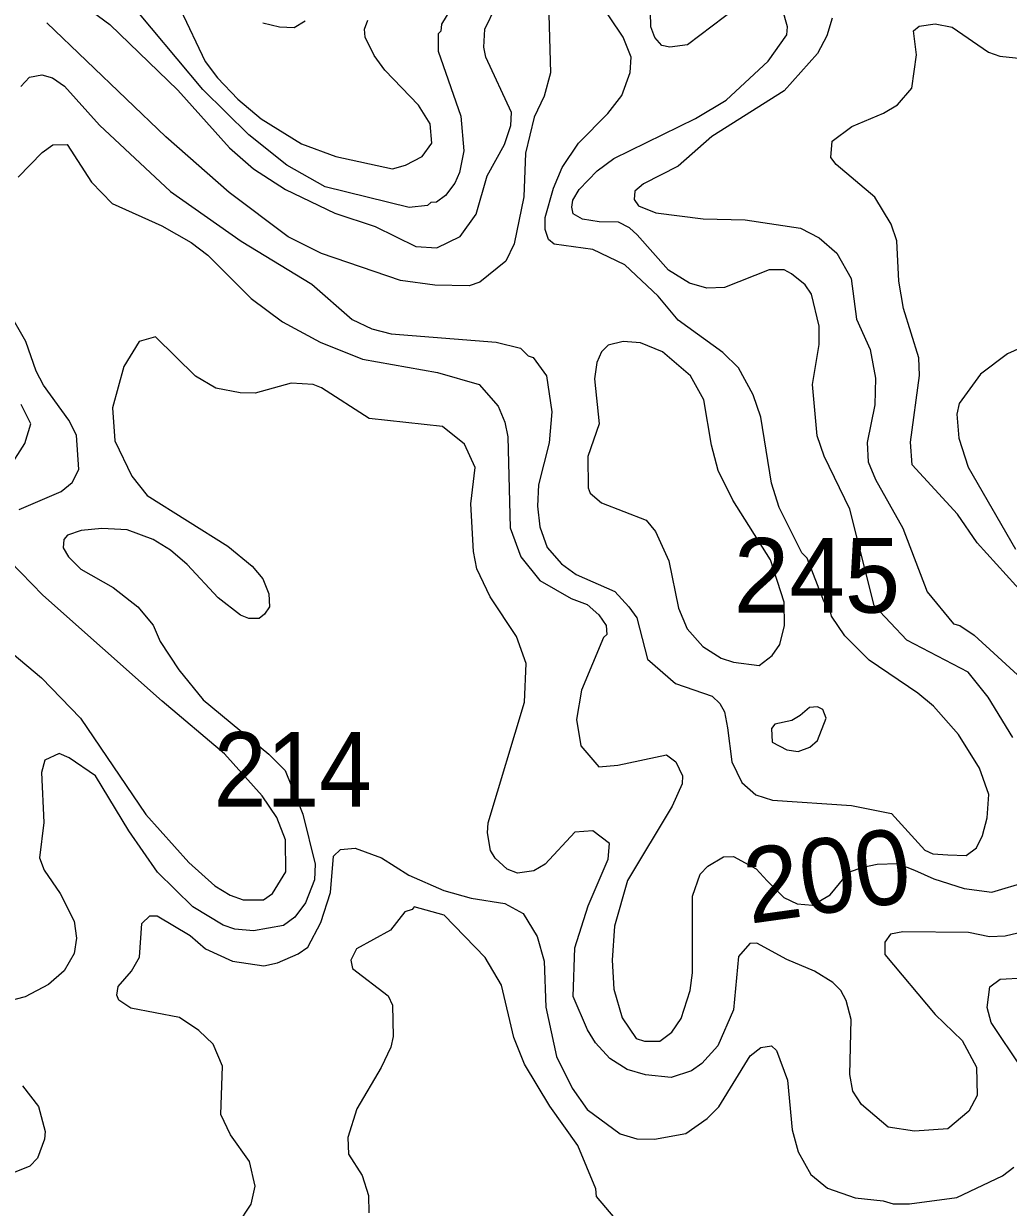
# Model space of a CAD drawing. Extents: x 673.3 to 698.5, y 6984.3 to 7012.3.
# Drawn here: x 694.233 to 695.289, y 7004.553 to 7005.822 of the extents above; entities that cross this region are included whole.
import ezdxf
from ezdxf.enums import TextEntityAlignment as Align

# ---------------------------------------------------------------- set-up
doc = ezdxf.new("R2010")
doc.units = 0
doc.header["$LTSCALE"] = 0.032
doc.layers.add('1', color=7, linetype='Continuous', lineweight=25)
doc.layers.add('2', color=7, linetype='Continuous', lineweight=13)
doc.layers.add('21', color=7, linetype='Continuous')
doc.layers.add('61', color=7, linetype='Continuous')

msp = doc.modelspace()

# ---------------------------------------------------------------- linework, layer by layer
at = {"layer": '1'}
for points in [[(694.9975, 7005.8394), (694.9446, 7005.7994), (694.9256, 7005.7967), (694.917, 7005.7987), (694.9097, 7005.8073), (694.9052, 7005.8185), (694.9045, 7005.8515)], [(694.4005, 7005.8379), (694.4273, 7005.7815), (694.4405, 7005.7639), (694.4625, 7005.7411), (694.4874, 7005.7201), (694.5309, 7005.6931), (694.5674, 7005.6797), (694.6283, 7005.6664), (694.6424, 7005.6702), (694.6601, 7005.6795), (694.6706, 7005.6941), (694.6688, 7005.7147), (694.6563, 7005.7345), (694.6202, 7005.772), (694.6087, 7005.788), (694.599, 7005.8075), (694.5983, 7005.816), (694.6019, 7005.8258)], [(694.8655, 7005.6776), (694.9531, 7005.7205), (694.986, 7005.74), (695.0312, 7005.7817), (695.0511, 7005.8102), (695.0518, 7005.8187), (695.0466, 7005.8376)], [(694.2268, 7005.6575), (694.2526, 7005.684), (694.2642, 7005.6921), (694.2793, 7005.6925), (694.3057, 7005.652)], [(695.2935, 7005.057), (695.267, 7005.1002), (695.2457, 7005.127), (695.1799, 7005.1613), (695.1448, 7005.1985), (695.1189, 7005.3016), (695.0912, 7005.3586), (695.0837, 7005.3802), (695.0787, 7005.4351), (695.086, 7005.4782), (695.086, 7005.4978), (695.0777, 7005.5321), (695.0709, 7005.542), (695.0562, 7005.5537), (695.0482, 7005.558), (695.0323, 7005.558), (694.9843, 7005.5393), (694.9655, 7005.5386), (694.9467, 7005.544), (694.9244, 7005.5577), (694.8905, 7005.5955), (694.8823, 7005.6032), (694.8705, 7005.6091), (694.8501, 7005.6095), (694.8321, 7005.6123), (694.8221, 7005.6182), (694.8207, 7005.6254), (694.8218, 7005.6327), (694.8286, 7005.6442), (694.8478, 7005.6642), (694.8655, 7005.6776)], [(694.3057, 7005.652), (694.3277, 7005.6291), (694.3811, 7005.6052), (694.4123, 7005.5875), (694.4302, 7005.5738), (694.4766, 7005.5274), (694.5105, 7005.5026), (694.5506, 7005.4805), (694.5962, 7005.4623), (694.6765, 7005.4483), (694.7211, 7005.4351), (694.7415, 7005.4121), (694.7489, 7005.3949), (694.7521, 7005.3792), (694.7546, 7005.2815), (694.7658, 7005.2507), (694.7862, 7005.2252), (694.8198, 7005.2058), (694.8371, 7005.1995), (694.8497, 7005.1883), (694.8574, 7005.177), (694.858, 7005.1674), (694.8546, 7005.1642), (694.831, 7005.1078), (694.8255, 7005.0762), (694.8301, 7005.0479), (694.8494, 7005.0255), (694.87, 7005.0274), (694.9221, 7005.0384), (694.9323, 7005.0309), (694.9394, 7005.016), (694.9391, 7005.0074), (694.9282, 7004.9834), (694.8802, 7004.9036), (694.8662, 7004.8547), (694.8637, 7004.8184), (694.8657, 7004.7871), (694.8745, 7004.7565), (694.8896, 7004.7342), (694.8985, 7004.7315), (694.915, 7004.7316), (694.928, 7004.7412), (694.9377, 7004.7557), (694.9476, 7004.7859), (694.95, 7004.8048), (694.9501, 7004.887), (694.9583, 7004.9106), (694.9666, 7004.9189), (694.9832, 7004.9291), (694.9939, 7004.9292), (695.0184, 7004.9162), (695.0301, 7004.9032), (695.0479, 7004.8856), (695.0623, 7004.8788), (695.0786, 7004.8772), (695.0976, 7004.8883), (695.1176, 7004.9124), (695.1328, 7004.918), (695.148, 7004.9212), (695.1697, 7004.922), (695.1881, 7004.9148), (695.2088, 7004.9056), (695.2412, 7004.8952), (695.2709, 7004.8912), (695.3091, 7004.9025)], [(694.2279, 7005.3013), (694.273, 7005.3207), (694.2847, 7005.3303), (694.292, 7005.3442), (694.2894, 7005.3808), (694.2814, 7005.3969), (694.2541, 7005.4347), (694.2462, 7005.4496), (694.235, 7005.4815), (694.2153, 7005.5156)], [(694.2044, 7005.1606), (694.2519, 7005.121), (694.2936, 7005.0775), (694.3639, 7004.9744), (694.4098, 7004.9231), (694.4377, 7004.8979), (694.4541, 7004.8879), (694.4682, 7004.8828), (694.4899, 7004.8828), (694.4996, 7004.8896), (694.5138, 7004.9129), (694.5135, 7004.9472), (694.5043, 7004.9711), (694.4884, 7004.9943), (694.4483, 7005.0393), (694.3813, 7005.0958), (694.2534, 7005.2096), (694.2059, 7005.2581)]]:
    msp.add_lwpolyline(points, dxfattribs=at)
at = {"layer": '2'}
for points in [[(694.5149, 7005.6705), (694.4744, 7005.703), (694.425, 7005.7516), (694.3425, 7005.8505), (694.2697, 7005.9143), (694.2437, 7005.9336), (694.2221, 7005.9552)], [(694.2168, 7005.901), (694.3252, 7005.8212), (694.3981, 7005.7508), (694.4535, 7005.6889), (694.4791, 7005.6665), (694.5134, 7005.6441), (694.5664, 7005.619), (694.6099, 7005.6047), (694.6534, 7005.5831), (694.676, 7005.5817), (694.7008, 7005.5939), (694.7179, 7005.6179), (694.73, 7005.6588), (694.7485, 7005.6926), (694.7553, 7005.7128), (694.756, 7005.7269), (694.7283, 7005.786), (694.7261, 7005.7969), (694.7274, 7005.816), (694.7392, 7005.8404)], [(694.7026, 7005.8576), (694.6807, 7005.8216), (694.68, 7005.8139), (694.6773, 7005.811), (694.6773, 7005.7924), (694.7016, 7005.7228), (694.7047, 7005.6856), (694.7001, 7005.6626), (694.6951, 7005.6509), (694.6851, 7005.6377), (694.6756, 7005.6308), (694.6694, 7005.6305), (694.6657, 7005.6271), (694.6462, 7005.625), (694.5561, 7005.6471), (694.5149, 7005.6705)], [(694.2389, 7005.7647), (694.2523, 7005.7672), (694.2637, 7005.7638), (694.2765, 7005.755), (694.3143, 7005.7133), (694.3903, 7005.6423), (694.4661, 7005.5888), (694.5418, 7005.5427), (694.5849, 7005.5048), (694.6063, 7005.4949), (694.627, 7005.4896), (694.7394, 7005.4806), (694.7657, 7005.4741), (694.7739, 7005.4659), (694.7791, 7005.4642), (694.7936, 7005.4447), (694.7992, 7005.4059), (694.7962, 7005.3727), (694.7849, 7005.3279), (694.7839, 7005.305), (694.7864, 7005.2826), (694.7942, 7005.2607), (694.8095, 7005.2432), (694.8252, 7005.2316), (694.8668, 7005.2134), (694.8818, 7005.197), (694.8903, 7005.1853), (694.9017, 7005.1409), (694.9319, 7005.1149), (694.9712, 7005.1011), (694.9795, 7005.0933), (694.9842, 7005.0844), (694.9874, 7005.0672), (694.9922, 7005.0309), (695.0028, 7005.0086), (695.0179, 7004.9953), (695.0358, 7004.9896), (695.1205, 7004.9839), (695.1635, 7004.9755), (695.1993, 7004.9363), (695.2077, 7004.9322), (695.2239, 7004.9311), (695.2433, 7004.9304), (695.2546, 7004.9386), (695.2611, 7004.9517), (695.2661, 7004.9707), (695.2677, 7004.9957), (695.2577, 7005.024), (695.2351, 7005.0602), (695.2084, 7005.0904), (695.1916, 7005.1046), (695.1394, 7005.1398), (695.1132, 7005.166), (695.099, 7005.1871), (695.0974, 7005.1948), (695.091, 7005.2032), (695.0729, 7005.2491), (695.0673, 7005.255), (695.0428, 7005.3036), (695.0349, 7005.3295), (695.0232, 7005.4003), (695.0152, 7005.4243), (694.9992, 7005.4533), (694.9824, 7005.4695), (694.9348, 7005.5041), (694.9131, 7005.5298), (694.8775, 7005.5637), (694.8431, 7005.5801), (694.8016, 7005.5856), (694.7956, 7005.5906), (694.7922, 7005.6014), (694.7921, 7005.6141), (694.8009, 7005.6458), (694.8101, 7005.6677), (694.8279, 7005.694), (694.8594, 7005.7256), (694.8741, 7005.7451), (694.8832, 7005.7696), (694.8842, 7005.7861), (694.8758, 7005.8075), (694.8465, 7005.8515)], [(694.7961, 7005.8317), (694.7976, 7005.7692), (694.7909, 7005.7442), (694.7804, 7005.7219), (694.7708, 7005.6831), (694.7692, 7005.6363), (694.7587, 7005.586), (694.75, 7005.5674), (694.7218, 7005.5449), (694.7107, 7005.541), (694.6737, 7005.5418), (694.637, 7005.5469), (694.5521, 7005.5758), (694.5163, 7005.5935), (694.4533, 7005.6412), (694.3851, 7005.7006), (694.2576, 7005.8229)], [(694.4893, 7005.8229), (694.5072, 7005.8185), (694.523, 7005.8179), (694.5346, 7005.825)], [(695.0997, 7005.8278), (695.0941, 7005.8089), (695.0839, 7005.7899), (695.0482, 7005.7499), (694.9709, 7005.7009), (694.9348, 7005.6693), (694.8974, 7005.6502), (694.8882, 7005.6425), (694.8874, 7005.6336), (694.892, 7005.6269), (694.9107, 7005.6192), (694.9616, 7005.613), (695.0065, 7005.6118), (695.0659, 7005.603), (695.0858, 7005.5924), (695.1047, 7005.576), (695.1202, 7005.5487), (695.1257, 7005.5053), (695.1407, 7005.4727), (695.1463, 7005.4422), (695.1455, 7005.4134), (695.1374, 7005.373), (695.1383, 7005.3522), (695.1462, 7005.3333), (695.1755, 7005.2814), (695.2015, 7005.213), (695.2298, 7005.1789), (695.2367, 7005.1769), (695.252, 7005.1665), (695.3072, 7005.1161)], [(695.3071, 7005.2083), (695.2554, 7005.2657), (695.2343, 7005.2964), (695.1857, 7005.349), (695.1838, 7005.3734), (695.1935, 7005.445), (695.1927, 7005.4639), (695.1762, 7005.5167), (695.1714, 7005.546), (695.169, 7005.5893), (695.1632, 7005.6072), (695.1456, 7005.636), (695.1041, 7005.6712), (695.0985, 7005.6784), (695.0999, 7005.6961), (695.1208, 7005.7118), (695.1547, 7005.726), (695.1699, 7005.735), (695.1851, 7005.7527), (695.1902, 7005.7887), (695.1871, 7005.8142), (695.193, 7005.8194), (695.2104, 7005.8219), (695.2283, 7005.8182), (695.2675, 7005.7915), (695.2796, 7005.7873), (695.3031, 7005.7845)], [(694.2298, 7005.7545), (694.2389, 7005.7647)], [(695.2238, 7004.6376), (695.188, 7004.6349), (695.1598, 7004.6394), (695.1311, 7004.6637), (695.1219, 7004.678), (695.1186, 7004.6958), (695.1203, 7004.7545), (695.1149, 7004.7752), (695.109, 7004.7857), (695.1006, 7004.7942), (695.0809, 7004.8065), (695.0513, 7004.8188), (695.0189, 7004.8365), (695.0116, 7004.8362), (694.9995, 7004.8222), (694.994, 7004.7651), (694.9771, 7004.7263), (694.9601, 7004.7074), (694.949, 7004.6995), (694.927, 7004.6924), (694.8997, 7004.6954), (694.8798, 7004.7012), (694.8612, 7004.7127), (694.8459, 7004.7296), (694.8373, 7004.7436), (694.8222, 7004.7793), (694.8237, 7004.8316), (694.8382, 7004.8766), (694.8597, 7004.9264), (694.8611, 7004.9434), (694.843, 7004.957), (694.8239, 7004.9554), (694.7921, 7004.9213), (694.78, 7004.9139), (694.7623, 7004.9115), (694.7514, 7004.9157), (694.7385, 7004.9275), (694.7334, 7004.9358), (694.7302, 7004.9548), (694.731, 7004.9655), (694.7699, 7005.0949), (694.7716, 7005.1362), (694.7613, 7005.165), (694.7331, 7005.2078), (694.7189, 7005.2378), (694.7153, 7005.2561), (694.7123, 7005.3072), (694.7171, 7005.3463), (694.7057, 7005.3714), (694.6821, 7005.3902), (694.6034, 7005.3987), (694.5521, 7005.4317), (694.5433, 7005.4351), (694.5195, 7005.4367), (694.4811, 7005.4261), (694.4649, 7005.4262), (694.4388, 7005.4315), (694.4172, 7005.4442), (694.3741, 7005.4863), (694.3565, 7005.4813), (694.3403, 7005.4544), (694.3279, 7005.4101), (694.3306, 7005.3749), (694.3487, 7005.3371), (694.3651, 7005.3164), (694.4519, 7005.262), (694.4777, 7005.2404), (694.4893, 7005.2268), (694.4958, 7005.2108), (694.4963, 7005.1971), (694.4912, 7005.189), (694.4855, 7005.1843), (694.4742, 7005.1846), (694.4653, 7005.188), (694.4414, 7005.2067), (694.4082, 7005.2423), (694.3903, 7005.2577), (694.3716, 7005.2691), (694.3439, 7005.2794), (694.3166, 7005.2811), (694.2946, 7005.2787), (694.2799, 7005.2738), (694.2758, 7005.269), (694.275, 7005.2602), (694.2809, 7005.2505), (694.2942, 7005.2373), (694.3286, 7005.2176), (694.3551, 7005.1968), (694.3717, 7005.1772), (694.3793, 7005.1598), (694.3991, 7005.1294), (694.4252, 7005.0973), (694.4956, 7005.0392), (694.5133, 7005.0215), (694.5323, 7004.9747), (694.5453, 7004.921), (694.5446, 7004.9043), (694.5349, 7004.8798), (694.5235, 7004.8645), (694.5113, 7004.8554)], [(695.3281, 7005.4863), (695.2878, 7005.4683), (695.2587, 7005.4464), (695.236, 7005.415), (695.2335, 7005.4036), (695.2355, 7005.3779), (695.2455, 7005.3466), (695.2965, 7005.2587)], [(694.2158, 7005.3434), (694.234, 7005.3719), (694.2405, 7005.393), (694.23, 7005.4138)], [(694.5113, 7004.8554), (694.4791, 7004.8496), (694.4594, 7004.8516), (694.4468, 7004.8556), (694.4142, 7004.8755), (694.3764, 7004.9125), (694.3457, 7004.957), (694.3097, 7005.0159), (694.2817, 7005.0351), (694.2707, 7005.0398), (694.2554, 7005.0325), (694.2521, 7005.0194), (694.2546, 7004.9658), (694.2497, 7004.9278), (694.2549, 7004.9146), (694.2719, 7004.8897), (694.2869, 7004.8599), (694.2895, 7004.842), (694.2871, 7004.8254), (694.2763, 7004.807), (694.2594, 7004.792), (694.2345, 7004.7788), (694.172, 7004.7629)], [(694.4115, 7004.8448), (694.4277, 7004.8304), (694.4567, 7004.8171), (694.4902, 7004.8121), (694.5051, 7004.8154), (694.5272, 7004.8249), (694.5377, 7004.8323), (694.5513, 7004.8587), (694.5618, 7004.8907), (694.5651, 7004.9296), (694.5724, 7004.9367), (694.5882, 7004.9382), (694.6164, 7004.928), (694.646, 7004.9094), (694.6832, 7004.8929), (694.7128, 7004.8846), (694.7486, 7004.8789), (694.7684, 7004.8682), (694.7836, 7004.8436), (694.7911, 7004.8172), (694.7929, 7004.7679), (694.804, 7004.7149), (694.821, 7004.6811), (694.8369, 7004.6582), (694.8726, 7004.632), (694.8904, 7004.6266), (694.9094, 7004.6263), (694.9427, 7004.6323), (694.9657, 7004.6485), (694.9784, 7004.6611), (695.0118, 7004.7158), (695.0234, 7004.7245), (695.0346, 7004.7264), (695.0402, 7004.7213), (695.0519, 7004.6897), (695.0568, 7004.6363), (695.0633, 7004.613), (695.0769, 7004.5884), (695.0947, 7004.5739), (695.1245, 7004.5637), (695.1544, 7004.5604), (695.1652, 7004.557), (695.1827, 7004.557), (695.2336, 7004.564), (695.2826, 7004.587), (695.2947, 7004.5964)], [(694.4622, 7004.5346), (694.4769, 7004.5568), (694.4809, 7004.5759), (694.4751, 7004.6023), (694.4545, 7004.631), (694.4442, 7004.6527), (694.4461, 7004.7048), (694.4361, 7004.7283), (694.4205, 7004.743), (694.3999, 7004.7568), (694.3478, 7004.7668), (694.3348, 7004.7753), (694.3328, 7004.7807), (694.3341, 7004.7899), (694.3484, 7004.8066), (694.3571, 7004.8214), (694.3596, 7004.8577), (694.368, 7004.8658), (694.3759, 7004.8658), (694.4115, 7004.8448)], [(694.8672, 7004.5413), (694.8469, 7004.565), (694.8465, 7004.5731), (694.8272, 7004.6197), (694.7971, 7004.6616), (694.7698, 7004.7068), (694.7586, 7004.7355), (694.7453, 7004.7915), (694.7278, 7004.8211), (694.6836, 7004.8665), (694.6514, 7004.8755), (694.6494, 7004.8724), (694.6416, 7004.8699), (694.6261, 7004.8505), (694.5897, 7004.8303), (694.5838, 7004.8181), (694.5855, 7004.8095), (694.6235, 7004.78), (694.6283, 7004.7702), (694.6292, 7004.7366), (694.6265, 7004.7251), (694.6163, 7004.7032), (694.5899, 7004.6588), (694.5803, 7004.6283), (694.5812, 7004.6104), (694.5957, 7004.5873), (694.6026, 7004.5662), (694.603, 7004.5474)], [(695.3233, 7004.8529), (695.2853, 7004.8439), (695.2685, 7004.8431), (695.2459, 7004.8479), (695.1756, 7004.8487), (695.1625, 7004.846), (695.1562, 7004.8374), (695.1562, 7004.8242), (695.2104, 7004.7602), (695.2393, 7004.7321), (695.2544, 7004.7035), (695.2552, 7004.6731), (695.2462, 7004.6564), (695.2238, 7004.6376)], [(695.3028, 7004.7027), (695.2702, 7004.7516), (695.2661, 7004.7677), (695.269, 7004.7897), (695.2801, 7004.7979), (695.3559, 7004.8022)], [(694.2317, 7004.6835), (694.2488, 7004.6613), (694.256, 7004.6346), (694.2553, 7004.6265), (694.2475, 7004.6059), (694.2393, 7004.5975), (694.2019, 7004.5826)]]:
    msp.add_lwpolyline(points, dxfattribs=at)
for points in [[(694.9776, 7005.3432), (694.9704, 7005.3701), (694.9623, 7005.419), (694.9477, 7005.4446), (694.9178, 7005.4703), (694.8943, 7005.4799), (694.8757, 7005.4815), (694.8596, 7005.4774), (694.8523, 7005.4701), (694.8476, 7005.4587), (694.845, 7005.4415), (694.8498, 7005.393), (694.8377, 7005.358), (694.8382, 7005.3245), (694.8402, 7005.3187), (694.8524, 7005.3084), (694.9002, 7005.29), (694.9103, 7005.2777), (694.9247, 7005.2463), (694.9349, 7005.1955), (694.9444, 7005.1734), (694.9612, 7005.1545), (694.9806, 7005.142), (694.9939, 7005.1377), (695.0216, 7005.1342), (695.0353, 7005.1449), (695.0437, 7005.1566), (695.0485, 7005.177), (695.0484, 7005.2019), (695.0338, 7005.2472), (694.9933, 7005.3113)], [(695.0634, 7005.0418), (695.0757, 7005.0464), (695.0841, 7005.0538), (695.0932, 7005.0775), (695.0899, 7005.087), (695.0841, 7005.0897), (695.0753, 7005.0892), (695.0656, 7005.0804), (695.0565, 7005.0752), (695.0382, 7005.0711), (695.0346, 7005.0666), (695.0354, 7005.0518), (695.0512, 7005.0436)]]:
    msp.add_lwpolyline(points, close=True, dxfattribs=at)

# ---------------------------------------------------------------- texts
at = {"layer": '21'}
msp.add_text('245', height=0.08, dxfattribs=at).set_placement((694.9943, 7005.1907))
at = {"layer": '21', "width": 0.95}
msp.add_text('214', height=0.08, dxfattribs=at).set_placement((694.4366, 7004.9827))
at = {"layer": '61'}
msp.add_text('200', height=0.08, rotation=7.907, dxfattribs=at).set_placement((695.0998, 7004.8695), align=Align.CENTER)

doc.saveas('drawing.dxf')
